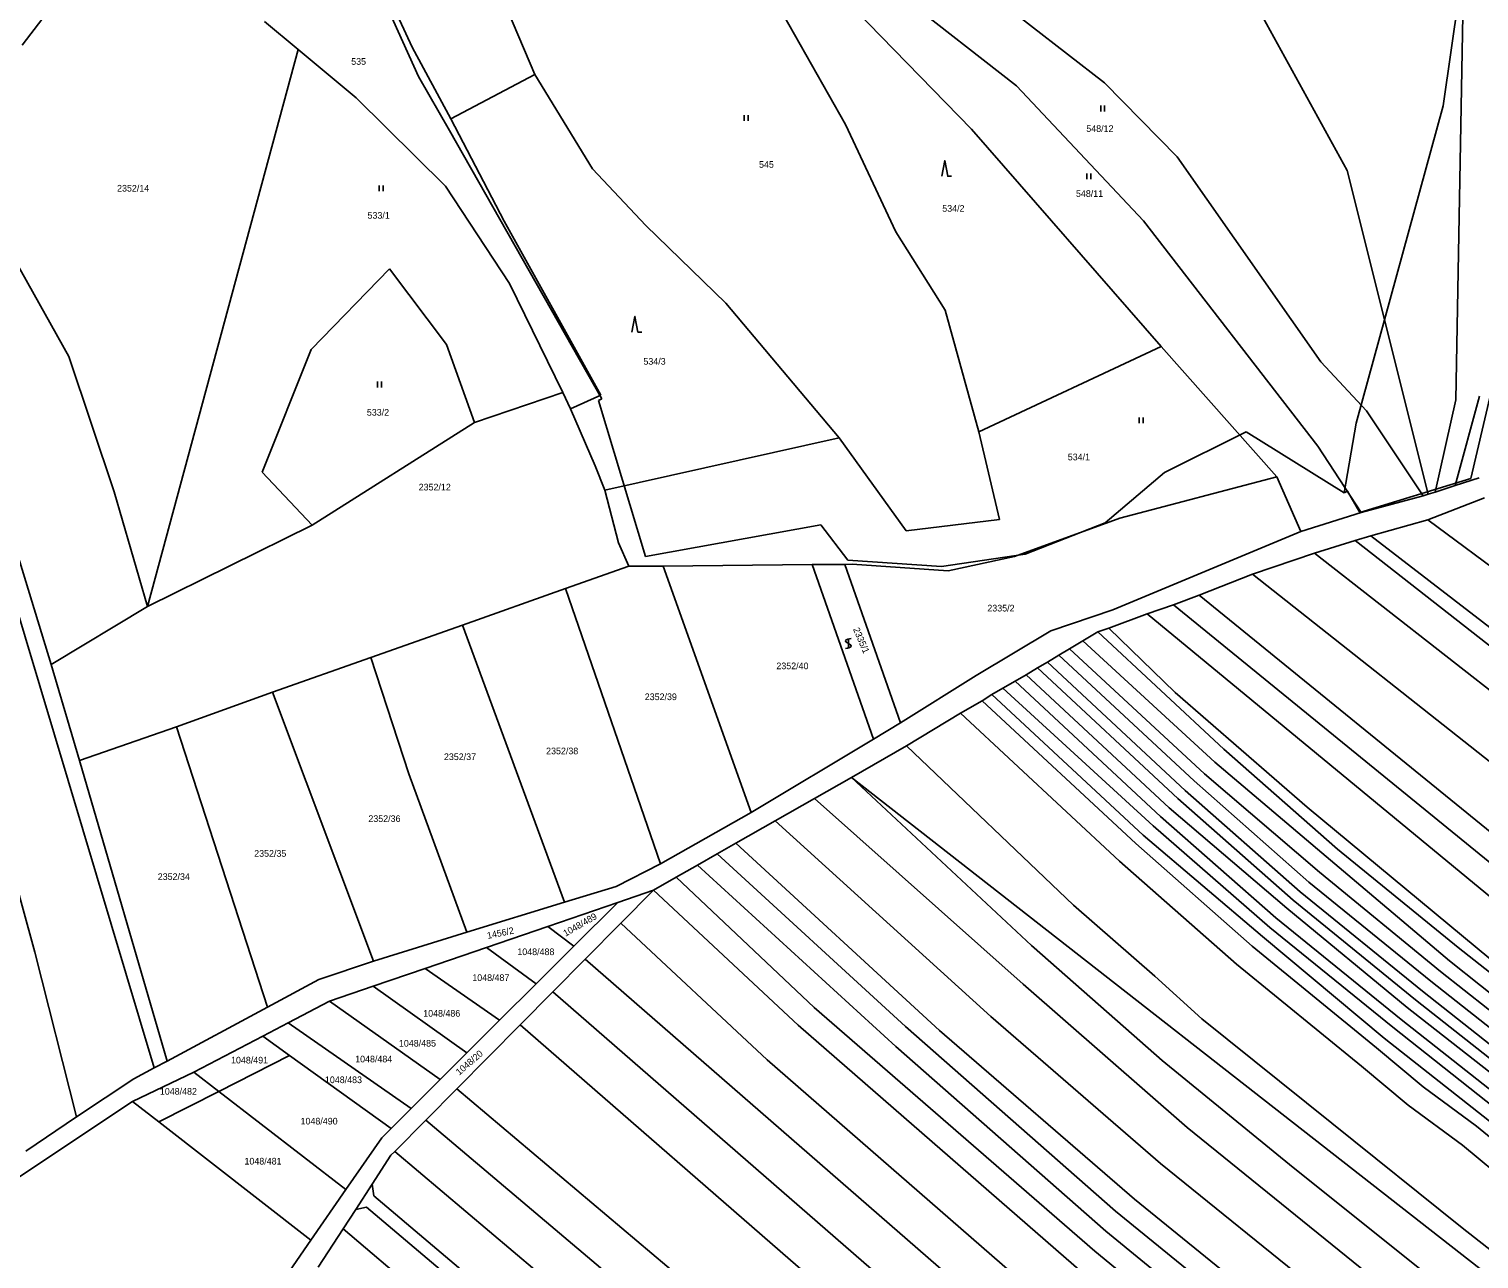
# Model space of a CAD drawing. Extents: x -580630 to -576196, y -1189024 to -1183567.
# Drawn here: x -577874.8 to -577503.7, y -1185774.5 to -1185459.8 of the extents above; entities that cross this region are included whole.
import ezdxf

# ---------------------------------------------------------------- set-up
doc = ezdxf.new("R2010")
doc.units = 0
for name, color, linetype in [('Vrstva 1', 7, 'Continuous'), ('Vrstva 18', 7, 'Continuous'), ('Vrstva 25', 7, 'Continuous'), ('Vrstva 5', 7, 'Continuous'), ('Vrstva 6', 7, 'Continuous')]:
    doc.layers.add(name, color=color, linetype=linetype)

msp = doc.modelspace()

# ---------------------------------------------------------------- linework, layer by layer
at = {"layer": 'Vrstva 1'}
for p, q in [((-577758, -1185441.57), (-577745.34, -1185471.43)), ((-577776.72, -1185464.48), (-577785.75, -1185444.79)), ((-577633.59, -1185485.45), (-577667.71, -1185450.39)), ((-577814.47, -1185457.87), (-577805.9, -1185465.02)), ((-577665.82, -1185484.24), (-577681.8, -1185456.13)), ((-577805.9, -1185465.02), (-577844.43, -1185607.55)), ((-577805.9, -1185465.02), (-577791.08, -1185477.39)), ((-577766.79, -1185482.76), (-577776.72, -1185464.48)), ((-577745.34, -1185471.43), (-577766.79, -1185482.76)), ((-577730.58, -1185495.59), (-577745.34, -1185471.43)), ((-577791.08, -1185477.39), (-577768.18, -1185499.99)), ((-577753.17, -1185508.95), (-577766.79, -1185482.76)), ((-577652.92, -1185511.68), (-577665.82, -1185484.24)), ((-577585.04, -1185541.01), (-577633.59, -1185485.45)), ((-577716.95, -1185510.12), (-577730.58, -1185495.59)), ((-577768.18, -1185499.99), (-577751.8, -1185524.89)), ((-577728.42, -1185553.45), (-577753.17, -1185508.95)), ((-577696.48, -1185529.93), (-577716.95, -1185510.12)), ((-577640.34, -1185531.78), (-577652.92, -1185511.68)), ((-577751.8, -1185524.89), (-577738.18, -1185552.84)), ((-577667.45, -1185564.43), (-577696.48, -1185529.93)), ((-577631.73, -1185562.86), (-577640.34, -1185531.78)), ((-577631.73, -1185562.86), (-577585.04, -1185541.01)), ((-577555.44, -1185574.34), (-577585.04, -1185541.01)), ((-577738.18, -1185552.84), (-577760.8, -1185560.47)), ((-577738.18, -1185552.84), (-577736.16, -1185557)), ((-577736.16, -1185557), (-577728.42, -1185553.45)), ((-577736.16, -1185557), (-577729.86, -1185571.53)), ((-577802.34, -1185586.73), (-577760.8, -1185560.47)), ((-577727.44, -1185577.83), (-577667.45, -1185564.43)), ((-577667.45, -1185564.43), (-577650.27, -1185588.2)), ((-577626.4, -1185585.29), (-577631.73, -1185562.86)), ((-577729.86, -1185571.53), (-577727.44, -1185577.83)), ((-577595.66, -1185584.97), (-577555.44, -1185574.34)), ((-577555.44, -1185574.34), (-577549.34, -1185588.34)), ((-577509.84, -1185576.63), (-577514.96, -1185578.28)), ((-577503.65, -1185574.63), (-577509.84, -1185576.63)), ((-577727.44, -1185577.83), (-577723.96, -1185591.22)), ((-577517.99, -1185579.26), (-577533.84, -1185583.5)), ((-577516.7, -1185578.84), (-577517.99, -1185579.26)), ((-577516.86, -1185585.38), (-577502.36, -1185579.78)), ((-577514.96, -1185578.28), (-577516.7, -1185578.84)), ((-577533.84, -1185583.5), (-577549.34, -1185588.34)), ((-577844.43, -1185607.55), (-577802.34, -1185586.73)), ((-577650.27, -1185588.2), (-577626.4, -1185585.29)), ((-577622.59, -1185594.73), (-577595.66, -1185584.97)), ((-577516.86, -1185585.38), (-577531.4, -1185589.45)), ((-577723.96, -1185591.22), (-577721.3, -1185597.27)), ((-577597.42, -1185608.4), (-577549.34, -1185588.34)), ((-577535.38, -1185590.67), (-577545.81, -1185593.87)), ((-577531.4, -1185589.45), (-577535.38, -1185590.67)), ((-577535.38, -1185590.67), (-577464.63, -1185646.04)), ((-577531.4, -1185589.45), (-577425.99, -1185670.89)), ((-577639.53, -1185598.4), (-577622.59, -1185594.73)), ((-577545.81, -1185593.87), (-577561.72, -1185599.27)), ((-577721.3, -1185597.27), (-577712.46, -1185597.19)), ((-577712.46, -1185597.19), (-577674.4, -1185596.84)), ((-577674.4, -1185596.84), (-577665.98, -1185596.77)), ((-577658.68, -1185641.49), (-577674.4, -1185596.84)), ((-577665.98, -1185596.77), (-577664.12, -1185596.75)), ((-577651.76, -1185637.34), (-577665.98, -1185596.77)), ((-577664.12, -1185596.75), (-577639.53, -1185598.4)), ((-577561.72, -1185599.27), (-577575.29, -1185604.65)), ((-577575.29, -1185604.65), (-577581.93, -1185607.15)), ((-577597.42, -1185608.4), (-577613.29, -1185613.81)), ((-577598.47, -1185613.05), (-577588.67, -1185609.44)), ((-577581.93, -1185607.15), (-577588.67, -1185609.44)), ((-577601.24, -1185614.07), (-577598.47, -1185613.05)), ((-577581.49, -1185629.53), (-577598.47, -1185613.05)), ((-577613.29, -1185613.81), (-577632.39, -1185625.16)), ((-577608.49, -1185618.39), (-577605.06, -1185616.35)), ((-577605.06, -1185616.35), (-577601.24, -1185614.07)), ((-577601.24, -1185614.07), (-577569.04, -1185644.01)), ((-577611.21, -1185620.02), (-577614.18, -1185621.77)), ((-577611.21, -1185620.02), (-577608.49, -1185618.39)), ((-577616.72, -1185623.27), (-577619.64, -1185625.03)), ((-577616.72, -1185623.27), (-577614.18, -1185621.77)), ((-577651.76, -1185637.34), (-577632.39, -1185625.16)), ((-577625.56, -1185628.47), (-577628.39, -1185630.1)), ((-577622.43, -1185626.61), (-577625.56, -1185628.47)), ((-577619.64, -1185625.03), (-577622.43, -1185626.61)), ((-577630.89, -1185631.65), (-577636.38, -1185634.84)), ((-577628.39, -1185630.1), (-577630.89, -1185631.65)), ((-577547.72, -1185658.88), (-577581.49, -1185629.53)), ((-577636.38, -1185634.84), (-577650.2, -1185643.21)), ((-577658.68, -1185641.49), (-577651.76, -1185637.34)), ((-577689.97, -1185660.24), (-577658.68, -1185641.49)), ((-577664.3, -1185651.28), (-577650.2, -1185643.21)), ((-577569.04, -1185644.01), (-577539.9, -1185669.67)), ((-577673.74, -1185656.66), (-577664.3, -1185651.28)), ((-577664.3, -1185651.28), (-577618.24, -1185694.26)), ((-577664.3, -1185651.28), (-577332.73, -1185910.23)), ((-577683.82, -1185662.39), (-577673.74, -1185656.66)), ((-577673.74, -1185656.66), (-577620.33, -1185704.13)), ((-577713.17, -1185673.41), (-577689.97, -1185660.24)), ((-577500.73, -1185697.84), (-577547.72, -1185658.88)), ((-577693.87, -1185668.12), (-577683.82, -1185662.39)), ((-577628.65, -1185712.44), (-577683.82, -1185662.39)), ((-577693.87, -1185668.12), (-577698.69, -1185670.86)), ((-577641.79, -1185716), (-577693.87, -1185668.12)), ((-577698.69, -1185670.86), (-577703.74, -1185673.73)), ((-577650.44, -1185714.97), (-577698.69, -1185670.86)), ((-577539.9, -1185669.67), (-577509.04, -1185694.79)), ((-577724.49, -1185679.16), (-577713.17, -1185673.41)), ((-577709.16, -1185676.82), (-577714.96, -1185680.12)), ((-577703.74, -1185673.73), (-577709.16, -1185676.82)), ((-577673.87, -1185710.17), (-577709.16, -1185676.82)), ((-577703.74, -1185673.73), (-577652.99, -1185720.13)), ((-577737.77, -1185683.15), (-577724.49, -1185679.16)), ((-577724.08, -1185683.27), (-577714.96, -1185680.12)), ((-577714.96, -1185680.12), (-577723.33, -1185688.57)), ((-577714.96, -1185680.12), (-577677.91, -1185714.69)), ((-577762.74, -1185690.85), (-577737.77, -1185683.15)), ((-577742.01, -1185689.4), (-577724.08, -1185683.27)), ((-577735.34, -1185694.48), (-577724.08, -1185683.27)), ((-577786.65, -1185698.29), (-577762.74, -1185690.85)), ((-577757.66, -1185694.75), (-577742.01, -1185689.4)), ((-577723.33, -1185688.57), (-577732.43, -1185697.77)), ((-577685.89, -1185723.49), (-577723.33, -1185688.57)), ((-577773.38, -1185700.12), (-577757.66, -1185694.75)), ((-577744.99, -1185704.1), (-577735.34, -1185694.48)), ((-577618.24, -1185694.26), (-577596.26, -1185713.62)), ((-577509.04, -1185694.79), (-577432.41, -1185755.3)), ((-577800.64, -1185702.96), (-577786.65, -1185698.29)), ((-577732.43, -1185697.77), (-577740.7, -1185706.11)), ((-577732.43, -1185697.77), (-577619.85, -1185795.71)), ((-577786.71, -1185704.68), (-577773.38, -1185700.12)), ((-577813.76, -1185710.02), (-577800.64, -1185702.96)), ((-577797.86, -1185708.49), (-577786.71, -1185704.68)), ((-577754.33, -1185713.4), (-577744.99, -1185704.1)), ((-577740.7, -1185706.11), (-577749.09, -1185714.58)), ((-577627.3, -1185804.73), (-577740.7, -1185706.11)), ((-577620.33, -1185704.13), (-577578.38, -1185740.84)), ((-577839.41, -1185723.82), (-577813.76, -1185710.02)), ((-577808.43, -1185714.02), (-577797.86, -1185708.49)), ((-577602.04, -1185772.49), (-577673.87, -1185710.17)), ((-577762.7, -1185721.74), (-577754.33, -1185713.4)), ((-577585.21, -1185750.01), (-577628.65, -1185712.44)), ((-577596.26, -1185713.62), (-577584.77, -1185723.72)), ((-577832.59, -1185726.67), (-577814.95, -1185717.43)), ((-577814.95, -1185717.43), (-577808.43, -1185714.02)), ((-577749.09, -1185714.58), (-577765.26, -1185730.91)), ((-577749.09, -1185714.58), (-577635.66, -1185813.22)), ((-577677.91, -1185714.69), (-577604.76, -1185778.38)), ((-577596.7, -1185762.21), (-577650.44, -1185714.97)), ((-577591.91, -1185759.17), (-577641.79, -1185716)), ((-577652.99, -1185720.13), (-577599.25, -1185767.38)), ((-577842.71, -1185725.6), (-577839.41, -1185723.82)), ((-577769.56, -1185728.57), (-577762.7, -1185721.74)), ((-577612.74, -1185787.19), (-577685.89, -1185723.49)), ((-577584.77, -1185723.72), (-577551.27, -1185751.07)), ((-577862.58, -1185738.12), (-577847.92, -1185728.4)), ((-577848.28, -1185734.17), (-577832.59, -1185726.67)), ((-577847.92, -1185728.4), (-577842.71, -1185725.6)), ((-577776.97, -1185735.95), (-577769.56, -1185728.57)), ((-577765.26, -1185730.91), (-577773.22, -1185738.94)), ((-577662.14, -1185818.03), (-577765.26, -1185730.91)), ((-577894.53, -1185764.98), (-577848.28, -1185734.17)), ((-577782.12, -1185741.07), (-577776.97, -1185735.95)), ((-577875.55, -1185746.87), (-577862.58, -1185738.12)), ((-577773.22, -1185738.94), (-577781.14, -1185746.94)), ((-577773.22, -1185738.94), (-577670.09, -1185826.06)), ((-577793.68, -1185756.73), (-577784.5, -1185743.44)), ((-577784.5, -1185743.44), (-577782.12, -1185741.07)), ((-577578.38, -1185740.84), (-577487.79, -1185814.01)), ((-577782.14, -1185747.95), (-577781.14, -1185746.94)), ((-577781.14, -1185746.94), (-577678.01, -1185834.06)), ((-577786.97, -1185755.37), (-577782.14, -1185747.95)), ((-577494.62, -1185823.18), (-577585.21, -1185750.01)), ((-577551.27, -1185751.07), (-577517.23, -1185778.28)), ((-577802.62, -1185769.68), (-577793.68, -1185756.73)), ((-577791.17, -1185761.82), (-577786.97, -1185755.37)), ((-577786.54, -1185758.34), (-577786.97, -1185755.37)), ((-577683.41, -1185845.46), (-577786.54, -1185758.34)), ((-577794.39, -1185766.77), (-577791.17, -1185761.82)), ((-577791.17, -1185761.82), (-577788.36, -1185761.2)), ((-577704.33, -1185832.19), (-577788.36, -1185761.2)), ((-577507.7, -1185834.65), (-577596.7, -1185762.21)), ((-577503.8, -1185830.52), (-577591.91, -1185759.17)), ((-577800.75, -1185776.53), (-577794.39, -1185766.77)), ((-577794.39, -1185766.77), (-577710.36, -1185837.76)), ((-577599.25, -1185767.38), (-577510.25, -1185839.82)), ((-577810.89, -1185781.66), (-577802.62, -1185769.68)), ((-577513.13, -1185845.04), (-577602.04, -1185772.49))]:
    msp.add_line(p, q, dxfattribs=at)
at = {"layer": 'Vrstva 25'}
for p, q in [((-577600.53, -1185479.42), (-577600.53, -1185480.92)), ((-577599.53, -1185480.92), (-577599.53, -1185479.42)), ((-577691.74, -1185481.82), (-577691.74, -1185483.32)), ((-577690.74, -1185483.32), (-577690.74, -1185481.82)), ((-577604.08, -1185496.74), (-577604.08, -1185498.24)), ((-577603.08, -1185498.24), (-577603.08, -1185496.74)), ((-577785.13, -1185499.84), (-577785.13, -1185501.34)), ((-577784.13, -1185501.34), (-577784.13, -1185499.84)), ((-577785.57, -1185550.01), (-577785.57, -1185551.51)), ((-577784.57, -1185551.51), (-577784.57, -1185550.01)), ((-577590.69, -1185559.16), (-577590.69, -1185560.66)), ((-577589.69, -1185560.66), (-577589.69, -1185559.16))]:
    msp.add_line(p, q, dxfattribs=at)
for points in [[(-577641.17, -1185497.47), (-577640.42, -1185493.47), (-577639.67, -1185497.47), (-577638.67, -1185497.47)], [(-577720.47, -1185537.34), (-577719.72, -1185533.34), (-577718.97, -1185537.34), (-577717.97, -1185537.34)], [(-577664.34, -1185615.77), (-577664.85, -1185615.83), (-577665.2, -1185615.88), (-577665.44, -1185615.96), (-577665.62, -1185616.07), (-577665.74, -1185616.16), (-577665.79, -1185616.33), (-577665.74, -1185616.56), (-577665.35, -1185616.88), (-577664.79, -1185617.19), (-577664.44, -1185617.46), (-577664.37, -1185617.66), (-577664.44, -1185617.86), (-577664.6, -1185617.99), (-577664.79, -1185618.06), (-577665.32, -1185618.19), (-577665.84, -1185618.26)], [(-577665.09, -1185618.27), (-577665.09, -1185617), (-577665.09, -1185615.77)]]:
    msp.add_lwpolyline(points, dxfattribs=at)
at = {"layer": 'Vrstva 5'}
for p, q in [((-577505.34, -1185426.4), (-577512.86, -1185479.5)), ((-577775.09, -1185471.95), (-577785.31, -1185449.39)), ((-577767.14, -1185485.75), (-577775.09, -1185471.95)), ((-577512.86, -1185479.5), (-577535.16, -1185560.63)), ((-577728.19, -1185554.39), (-577767.14, -1185485.75)), ((-577499, -1185545.76), (-577505.85, -1185574.79)), ((-577729.06, -1185554.88), (-577728.19, -1185554.39)), ((-577716.99, -1185594.77), (-577729.06, -1185554.88)), ((-577535.16, -1185560.63), (-577538.26, -1185578.51)), ((-577563.33, -1185562.89), (-577584.24, -1185573.25)), ((-577538.26, -1185578.51), (-577563.33, -1185562.89)), ((-577584.24, -1185573.25), (-577599.37, -1185586.11)), ((-577505.85, -1185574.79), (-577534.21, -1185583.53)), ((-577538.26, -1185578.51), (-577537.39, -1185578.01)), ((-577534.21, -1185583.53), (-577537.39, -1185578.01)), ((-577672.12, -1185586.66), (-577716.99, -1185594.77)), ((-577665.23, -1185595.72), (-577672.12, -1185586.66)), ((-577599.37, -1185586.11), (-577619.83, -1185594.12)), ((-577619.83, -1185594.12), (-577641.24, -1185597.31)), ((-577641.24, -1185597.31), (-577665.23, -1185595.72))]:
    msp.add_line(p, q, dxfattribs=at)
at = {"layer": 'Vrstva 6'}
for p, q in [((-577537.46, -1185495.98), (-577609.46, -1185364.93)), ((-577854.48, -1185435.06), (-577876.51, -1185463.98)), ((-577507.44, -1185433.53), (-577509.69, -1185554.65)), ((-577663.03, -1185442.24), (-577622.06, -1185474.35)), ((-577628.41, -1185451.19), (-577599.54, -1185473.61)), ((-577622.06, -1185474.35), (-577589.57, -1185508.9)), ((-577599.54, -1185473.61), (-577580.99, -1185492.5)), ((-577580.99, -1185492.5), (-577544.22, -1185544.95)), ((-577516.7, -1185578.84), (-577537.46, -1185495.98)), ((-577589.57, -1185508.9), (-577544.97, -1185566.55)), ((-577882.8, -1185511.11), (-577864.58, -1185543.56)), ((-577802.58, -1185541.83), (-577782.5, -1185521.17)), ((-577782.5, -1185521.17), (-577767.9, -1185540.54)), ((-577815.08, -1185573.18), (-577802.58, -1185541.83)), ((-577767.9, -1185540.54), (-577760.8, -1185560.47)), ((-577864.58, -1185543.56), (-577852.97, -1185578.25)), ((-577544.22, -1185544.95), (-577532.54, -1185557.5)), ((-577509.84, -1185576.63), (-577503.56, -1185553.76)), ((-577517.99, -1185579.26), (-577532.54, -1185557.5)), ((-577514.96, -1185578.28), (-577509.69, -1185554.65)), ((-577533.84, -1185583.5), (-577544.97, -1185566.55)), ((-577883.28, -1185576.04), (-577869.1, -1185622.4)), ((-577802.34, -1185586.73), (-577815.08, -1185573.18)), ((-577842.71, -1185725.6), (-577886.57, -1185579.28)), ((-577852.97, -1185578.25), (-577844.43, -1185607.55)), ((-577320.7, -1185730.31), (-577516.86, -1185585.38)), ((-577545.81, -1185593.87), (-577427.66, -1185686.42)), ((-577721.3, -1185597.27), (-577737.47, -1185602.98)), ((-577689.97, -1185660.24), (-577712.46, -1185597.19)), ((-577561.72, -1185599.27), (-577417.73, -1185713.09)), ((-577737.47, -1185602.98), (-577763.84, -1185612.3)), ((-577713.17, -1185673.41), (-577737.47, -1185602.98)), ((-577575.29, -1185604.65), (-577489.12, -1185674.79)), ((-577869.1, -1185622.4), (-577844.43, -1185607.55)), ((-577588.67, -1185609.44), (-577498.56, -1185683.66)), ((-577494.2, -1185678.58), (-577581.93, -1185607.15)), ((-577763.84, -1185612.3), (-577787.29, -1185620.59)), ((-577737.77, -1185683.15), (-577763.84, -1185612.3)), ((-577605.06, -1185616.35), (-577571.35, -1185647.38)), ((-577787.29, -1185620.59), (-577812.48, -1185629.49)), ((-577777.58, -1185650.35), (-577787.29, -1185620.59)), ((-577576.63, -1185652.17), (-577611.21, -1185620.02)), ((-577608.49, -1185618.39), (-577573.96, -1185650.32)), ((-577873.23, -1185696.02), (-577893.66, -1185621.83)), ((-577861.84, -1185646.93), (-577869.1, -1185622.4)), ((-577580.81, -1185656.66), (-577616.72, -1185623.27)), ((-577614.18, -1185621.77), (-577578.88, -1185654.59)), ((-577625.56, -1185628.47), (-577587.13, -1185663.63)), ((-577622.43, -1185626.61), (-577585.25, -1185661.26)), ((-577619.64, -1185625.03), (-577582.97, -1185659.03)), ((-577812.48, -1185629.49), (-577837.03, -1185638.36)), ((-577786.65, -1185698.29), (-577812.48, -1185629.49)), ((-577591.55, -1185668.22), (-577630.89, -1185631.65)), ((-577628.39, -1185630.1), (-577589.63, -1185666.01)), ((-577595.69, -1185672.67), (-577636.38, -1185634.84)), ((-577837.03, -1185638.36), (-577861.84, -1185646.93)), ((-577813.76, -1185710.02), (-577837.03, -1185638.36)), ((-577650.2, -1185643.21), (-577607.46, -1185683.93)), ((-577861.84, -1185646.93), (-577839.41, -1185723.82)), ((-577762.74, -1185690.85), (-577777.58, -1185650.35)), ((-577573.96, -1185650.32), (-577544.58, -1185675.48)), ((-577571.35, -1185647.38), (-577542.8, -1185671.49)), ((-577578.88, -1185654.59), (-577549.45, -1185680.51)), ((-577547.26, -1185678.03), (-577576.63, -1185652.17)), ((-577551.32, -1185682.64), (-577580.81, -1185656.66)), ((-577585.25, -1185661.26), (-577555.68, -1185687.21)), ((-577582.97, -1185659.03), (-577552.92, -1185684.74)), ((-577587.13, -1185663.63), (-577557.22, -1185689.66)), ((-577561.75, -1185694.48), (-577591.55, -1185668.22)), ((-577589.63, -1185666.01), (-577559.09, -1185691.93)), ((-577565.77, -1185699.04), (-577595.69, -1185672.67)), ((-577542.8, -1185671.49), (-577511.28, -1185698.16)), ((-577544.58, -1185675.48), (-577513.55, -1185700.95)), ((-577549.45, -1185680.51), (-577518.17, -1185705.99)), ((-577516.08, -1185703.42), (-577547.26, -1185678.03)), ((-577607.46, -1185683.93), (-577586.68, -1185702.08)), ((-577519.95, -1185708.19), (-577551.32, -1185682.64)), ((-577555.68, -1185687.21), (-577523.6, -1185713.18)), ((-577552.92, -1185684.74), (-577522.07, -1185710.11)), ((-577735.34, -1185694.48), (-577742.01, -1185689.4)), ((-577557.22, -1185689.66), (-577525.76, -1185715.14)), ((-577744.99, -1185704.1), (-577757.66, -1185694.75)), ((-577529.92, -1185720.42), (-577561.75, -1185694.48)), ((-577559.09, -1185691.93), (-577527.97, -1185717.95)), ((-577862.58, -1185738.12), (-577873.23, -1185696.02)), ((-577533.76, -1185725.13), (-577565.77, -1185699.04)), ((-577511.28, -1185698.16), (-577435.02, -1185759.14)), ((-577754.33, -1185713.4), (-577773.38, -1185700.12)), ((-577586.68, -1185702.08), (-577574.66, -1185713.01)), ((-577513.55, -1185700.95), (-577436.67, -1185761.73)), ((-577762.7, -1185721.74), (-577786.71, -1185704.68)), ((-577441.37, -1185766.64), (-577518.17, -1185705.99)), ((-577439.32, -1185764.05), (-577516.08, -1185703.42)), ((-577769.56, -1185728.57), (-577797.86, -1185708.49)), ((-577522.07, -1185710.11), (-577444.54, -1185770.93)), ((-577443.12, -1185768.86), (-577519.95, -1185708.19)), ((-577574.66, -1185713.01), (-577541.42, -1185739.71)), ((-577523.6, -1185713.18), (-577446.74, -1185774.06)), ((-577808.07, -1185722.39), (-577814.95, -1185717.43)), ((-577776.97, -1185735.95), (-577808.43, -1185714.02)), ((-577525.76, -1185715.14), (-577448.71, -1185776.36)), ((-577517.98, -1185730.41), (-577529.92, -1185720.42)), ((-577527.97, -1185717.95), (-577450.77, -1185778.99)), ((-577826.22, -1185731.59), (-577808.07, -1185722.39)), ((-577782.12, -1185741.07), (-577808.07, -1185722.39)), ((-577826.22, -1185731.59), (-577832.59, -1185726.67)), ((-577521.88, -1185735.08), (-577533.76, -1185725.13)), ((-577841.54, -1185739.35), (-577826.22, -1185731.59)), ((-577793.68, -1185756.73), (-577826.22, -1185731.59)), ((-577504.35, -1185740.49), (-577517.98, -1185730.41)), ((-577841.54, -1185739.35), (-577848.28, -1185734.17)), ((-577507.97, -1185745.38), (-577521.88, -1185735.08)), ((-577802.62, -1185769.68), (-577841.54, -1185739.35)), ((-577541.42, -1185739.71), (-577507.99, -1185766.47)), ((-577471.96, -1185767.32), (-577504.35, -1185740.49)), ((-577475.84, -1185772), (-577507.97, -1185745.38)), ((-577507.99, -1185766.47), (-577468.39, -1185797.93))]:
    msp.add_line(p, q, dxfattribs=at)

# ---------------------------------------------------------------- texts
at = {"layer": 'Vrstva 18'}
for s, p in [('535', (-577792.315, -1185468.97)), ('548/12', (-577604.212, -1185486.14)), ('545', (-577687.958, -1185495.31)), ('2352/14', (-577852.225, -1185501.4)), ('548/11', (-577606.86, -1185502.76)), ('534/2', (-577641.071, -1185506.56)), ('533/1', (-577788.136, -1185508.34)), ('534/3', (-577717.544, -1185545.7)), ('533/2', (-577788.308, -1185558.73)), ('534/1', (-577608.949, -1185570.15)), ('2352/12', (-577775.049, -1185577.86)), ('2335/2', (-577629.531, -1185608.82)), ('2352/40', (-577683.52, -1185623.59)), ('2352/39', (-577717.2, -1185631.5)), ('2352/37', (-577768.59, -1185646.84)), ('2352/38', (-577742.44, -1185645.35)), ('2352/36', (-577787.92, -1185662.67)), ('2352/35', (-577817.137, -1185671.57)), ('2352/34', (-577841.82, -1185677.51)), ('1048/488', (-577749.803, -1185696.73)), ('1048/487', (-577761.323, -1185703.35)), ('1048/486', (-577773.893, -1185712.48)), ('1048/485', (-577780.1, -1185720.13)), ('1048/491', (-577823.068, -1185724.45)), ('1048/484', (-577791.303, -1185724.17)), ('1048/483', (-577799.04, -1185729.48)), ('1048/482', (-577841.277, -1185732.45)), ('1048/490', (-577805.273, -1185740.06)), ('1048/481', (-577819.625, -1185750.3))]:
    msp.add_text(s, height=1.7, dxfattribs=at).set_placement(p)
for s, rotation, p in [('2335/1', 293.1825, (-577663.932, -1185613.35)), ('1048/489', 30.02299, (-577737.461, -1185692.048)), ('1456/2', 11.63104, (-577757.375, -1185692.605)), ('1048/20', 40.85189, (-577764.653, -1185727.57))]:
    msp.add_text(s, height=1.7, rotation=rotation, dxfattribs=at).set_placement(p)

doc.saveas('drawing.dxf')
